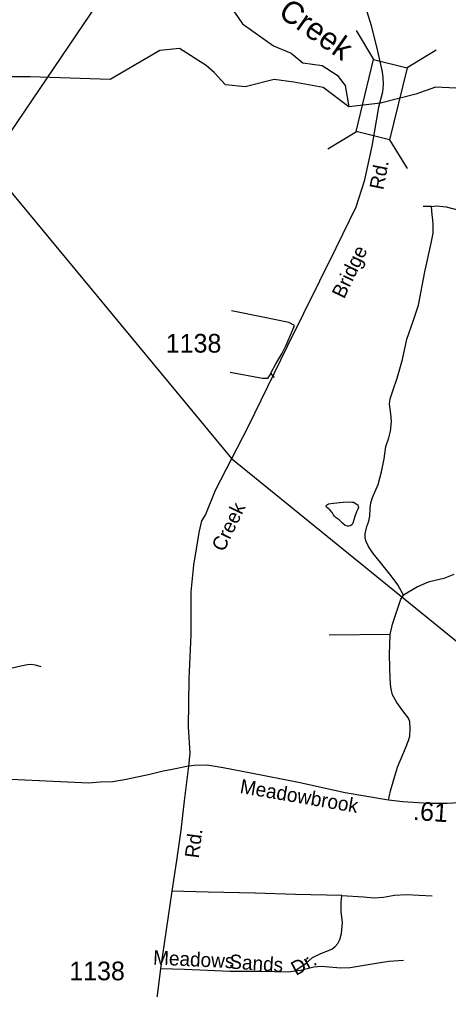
# Model space of a CAD drawing. Extents: x 2082433 to 2279600, y 546599 to 755198.
# Drawn here: x 2177586 to 2180460, y 571568 to 578053 of the extents above; entities that cross this region are included whole.
import ezdxf

# ---------------------------------------------------------------- set-up
doc = ezdxf.new("R2010")
doc.units = 0
for name, color, linetype in [('Exist Boundary Political Fire Districts', 7, 'Continuous'), ('Exist Hydrographic Creek Single Shore', 7, 'Continuous'), ('Exist Hydrographic Creek Single Shore Label', 7, 'Continuous'), ('Exist Hydrographic Pond Under 1500 Sq Ft', 7, 'Continuous'), ('Exist Road Non-System Type 51', 7, 'Continuous'), ('Exist Road Non-System Type 51 Label', 7, 'Continuous'), ('Exist Road Secondary Mileage Hundredths English Label', 7, 'Continuous'), ('Exist Road Secondary Structure Standard Bridge CELL', 7, 'Continuous'), ('Exist Road Secondary Type 51 Attributed', 7, 'Continuous'), ('Exist Road Secondary Type 51 Label', 7, 'Continuous'), ('Exist Road Secondary Type 51 Number Label', 7, 'Continuous')]:
    doc.layers.add(name, color=color, linetype=linetype)

msp = doc.modelspace()

# ---------------------------------------------------------------- linework, layer by layer
at = {"layer": 'Exist Boundary Political Fire Districts'}
for points in [[(2177377.7, 577081.9), (2178993.8, 579463.8)], [(2177377.7, 577081.9), (2179006.3, 575117.9), (2181852.2, 572810.2)]]:
    msp.add_lwpolyline(points, dxfattribs=at)
at = {"layer": 'Exist Hydrographic Creek Single Shore'}
for points in [[(2177589.9, 578463.4), (2177934, 578315), (2178260.4, 578362.5), (2178426.5, 578350.6), (2178586.7, 578332.8), (2178717.3, 578285.4), (2178913.1, 578220.1), (2179025.8, 578101.4), (2179079.2, 578024.3), (2179286.9, 577875.9), (2179405.6, 577828.5), (2179482.7, 577763.2), (2179613.2, 577745.4), (2179714.1, 577680.1), (2179767.5, 577611.9), (2179792.7, 577469.5)], [(2180507.7, 577594.1), (2180371.2, 577600), (2180240.7, 577552.6), (2180003.4, 577493.2), (2179792.7, 577469.5), (2179619.2, 577597.1), (2179423.4, 577632.7), (2179292.8, 577650.5), (2179097, 577603), (2178966.5, 577614.9), (2178889.3, 577697.9), (2178835.9, 577745.4), (2178657.9, 577858.1), (2178527.4, 577846.3), (2178195.1, 577650.5), (2177658.1, 577668.3), (2177492, 577668.3)]]:
    msp.add_lwpolyline(points, dxfattribs=at)
at = {"layer": 'Exist Hydrographic Pond Under 1500 Sq Ft'}
msp.add_lwpolyline([(2179831.6, 574731.1), (2179817.4, 574685.4), (2179813.6, 574677.1), (2179806, 574669.3), (2179801.7, 574667.1), (2179792, 574664.9), (2179781.8, 574665.2), (2179767.6, 574671), (2179749.8, 574686.7), (2179725.8, 574708.6), (2179707.3, 574720.7), (2179697.5, 574730.7), (2179687.4, 574744.4), (2179679.2, 574756.5), (2179663.3, 574774.4), (2179643.2, 574792), (2179639.5, 574800.3), (2179643, 574806.3), (2179654.8, 574814.1), (2179688.7, 574820.4), (2179754.7, 574826.7), (2179799, 574828.9), (2179810.9, 574827.1), (2179823, 574825.3), (2179840.8, 574815.3), (2179851.1, 574807.3), (2179855.2, 574791.2), (2179851.5, 574779.2), (2179843.3, 574761.3), (2179831.6, 574731.1)], dxfattribs=at)
at = {"layer": 'Exist Road Non-System Type 51'}
for p, q in [((2180344.8, 576803.1), (2180290, 576803.1)), ((2179295.1, 575660), (2179268.8, 575687.7)), ((2180067.6, 573940.4), (2179660.9, 573937.6))]:
    msp.add_line(p, q, dxfattribs=at)
for points in [[(2180344.8, 576803.1), (2180380.1, 576805.9), (2180442.4, 576800.3), (2180603.2, 576758.8), (2180702.9, 576739.4), (2180810.3, 576720), (2180861.6, 576720), (2180925.3, 576746.3), (2181011.2, 576772.6), (2181068.1, 576803.1), (2181124.9, 576843.3), (2181214.9, 576930.6), (2181292.5, 576992.9), (2181370.8, 577056.7), (2181545.4, 577214.7), (2181711, 577372.6), (2181742.9, 577401.7)], [(2180158.4, 574205), (2180118.9, 574274.3), (2180075.9, 574333.9), (2180002.5, 574422.6), (2179954, 574483.5), (2179923.5, 574529.3), (2179908.3, 574562.5), (2179900, 574586.1), (2179902, 574615.2), (2179913.1, 574663.7), (2179925.6, 574698.3), (2179931.1, 574733), (2179933.9, 574784.2), (2179938.1, 574821.6), (2179949.2, 574857.7), (2179987.3, 574945), (2180009.4, 575028.1), (2180027.4, 575115.4), (2180039.2, 575197.1), (2180058.6, 575256.7), (2180071.1, 575301.1), (2180078, 575364.8), (2180072.5, 575416.1), (2180063.5, 575481.2), (2180067.6, 575515.8), (2180085.6, 575569.9), (2180114.7, 575654.4), (2180150.1, 575780.5), (2180179.2, 575914.9), (2180222.8, 576036.9), (2180257.5, 576143.5), (2180301.1, 576365.2), (2180343.4, 576557.9), (2180355.8, 576624.4), (2180357.2, 576677), (2180353.1, 576714.4), (2180348.9, 576746.3), (2180344.8, 576803.1)], [(2179428.1, 576007.8), (2179389.3, 576027.2), (2179216.1, 576063.2), (2179006.9, 576106.1)], [(2179268.8, 575687.7), (2179303.4, 575750), (2179342.2, 575816.5), (2179371.3, 575874.7), (2179414.3, 575974.5), (2179428.1, 576007.8)], [(2179268.8, 575687.7), (2179246.6, 575653), (2179214.8, 575653), (2178997.2, 575693.2)], [(2180495.1, 574342.2), (2180428.6, 574315.9), (2180370.4, 574302), (2180321.9, 574290.9), (2180250.5, 574260.5), (2180158.4, 574205)], [(2180067.6, 573940.4), (2180084.9, 574009.6), (2180139, 574178.7), (2180158.4, 574205)], [(2180057.9, 572833.2), (2180070.4, 572897), (2180117.5, 573053.6), (2180170.9, 573182.4), (2180191.6, 573232.3), (2180200, 573261.4), (2180202.7, 573309.9), (2180200, 573357), (2180191.6, 573382), (2180153.5, 573430.4), (2180112, 573487.3), (2180084.3, 573537.1), (2180071.8, 573587), (2180067.6, 573645.2), (2180062.8, 573806), (2180067.6, 573940.4)], [(2177288.5, 572983.3), (2177288.5, 573100.9), (2177274.2, 573188.8), (2177253.6, 573249.6), (2177244.5, 573287.1), (2177248.4, 573320.7), (2177274.2, 573422.8), (2177290.4, 573496.5), (2177299.4, 573592.1), (2177318.8, 573628.3), (2177340.8, 573655.4), (2177370.5, 573676.1), (2177408, 573691.6), (2177488.8, 573708.4), (2177596.1, 573731.7), (2177640, 573740.8), (2177668.5, 573743.3), (2177691.7, 573738.2), (2177729.2, 573726.5)], [(2179744.1, 572197.2), (2179435.1, 572202.8), (2179164.9, 572212.5), (2178851, 572219.4), (2178606.5, 572226.3)], [(2179744.1, 572197.2), (2179889.6, 572188.9), (2179958.9, 572180.6), (2180022.6, 572186.1), (2180097.4, 572198.6), (2180174.3, 572202.8), (2180350.3, 572194.5)], [(2179429.3, 571692.4), (2179506.4, 571745.5), (2179549.4, 571781.5), (2179604.8, 571809.2), (2179676.9, 571838.3), (2179700.4, 571856.4), (2179718.4, 571875.8), (2179732.3, 571903.5), (2179743.4, 571942.3), (2179748.2, 572015.7), (2179741.3, 572089.1), (2179741.3, 572151.5), (2179744.1, 572197.2)], [(2179429.3, 571692.4), (2179467.6, 571697), (2179557.7, 571719.2), (2179606.2, 571724.7), (2179737.8, 571713.6), (2179800.2, 571715), (2179880.6, 571728.9), (2179974.1, 571745.5), (2180058.6, 571758), (2180158.4, 571764.9)], [(2178530.2, 571708.1), (2178691.7, 571703.9), (2178996.5, 571691.5), (2179201.6, 571690.1), (2179386.6, 571687.3), (2179429.3, 571692.4)]]:
    msp.add_lwpolyline(points, dxfattribs=at)
at = {"layer": 'Exist Road Secondary Structure Standard Bridge CELL'}
for p, q in [((2179839.6, 577978.5), (2179957.2, 577785.1)), ((2180375.6, 577847.9), (2180182.2, 577730.3)), ((2179843.9, 577302.4), (2179650.5, 577184.8)), ((2180063.9, 577248.8), (2180181.5, 577055.4))]:
    msp.add_line(p, q, dxfattribs=at)
msp.add_lwpolyline([(2180182.2, 577730.3), (2180064.9, 577248.6), (2179839.9, 577303.4), (2179957.2, 577785.1)], close=True, dxfattribs=at)
at = {"layer": 'Exist Road Secondary Type 51 Attributed'}
for points in [[(2179911, 578105.7), (2179940, 578013.4), (2179984.3, 577840.4), (2180014.3, 577702.3), (2180019, 577664.2), (2180020.7, 577619.6), (2180016.7, 577567.4), (2179990, 577466.5)], [(2179990, 577466.5), (2179945.5, 577205.4), (2179895.1, 576971.1), (2179838.7, 576799), (2179705.2, 576523.1), (2179378.9, 575867.4), (2179116.3, 575327.5), (2178896.8, 574903.2), (2178831.6, 574744), (2178805.1, 574700.5), (2178787.1, 574622.9), (2178778.1, 574568), (2178751.4, 574404.8), (2178733.6, 574226.8), (2178733.6, 573939), (2178720, 573645.6), (2178715.2, 573322.7), (2178727.7, 573147.8), (2178718, 573060.5)], [(2178718, 573060.5), (2178608.3, 573039.1), (2178548.9, 573027), (2178458.8, 573004.7), (2178300.7, 572971.3), (2178212.5, 572957.1), (2178127.1, 572954.2), (2178050.2, 572948.5), (2177288.5, 572983.3), (2176797.3, 573007.9), (2175936.5, 573054.4), (2175616.4, 573068.1), (2175502.8, 573080.3), (2175409.7, 573090.6), (2175330.9, 573099.6), (2175239, 573116.9), (2175163.8, 573145), (2175064.7, 573189.8), (2174988.1, 573232.3), (2174884.8, 573290.3), (2174673, 573420.2), (2174255.1, 573650.6)], [(2178718, 573060.5), (2178689.6, 572830.5), (2178668.1, 572633.7), (2178638.3, 572430), (2178606.5, 572226.3), (2178530.2, 571708.1), (2178497, 571439.3), (2178481.8, 571123.3), (2178472.1, 570930.7), (2178458.2, 570643.9), (2178442.3, 570290.6), (2178433.9, 570038.4), (2178434.6, 569773.7)], [(2180572.3, 572817.5), (2180449.9, 572811.8), (2180324.6, 572811.8), (2180153.8, 572823.2), (2180057.9, 572833.2), (2179766.7, 572883), (2179453.8, 572952.4), (2179135.1, 573014.8), (2178949.4, 573050.8), (2178843.4, 573067.4), (2178756.1, 573065.1), (2178720.8, 573061.4), (2178718, 573060.5)]]:
    msp.add_lwpolyline(points, dxfattribs=at)

# ---------------------------------------------------------------- texts
at = {"layer": 'Exist Hydrographic Creek Single Shore Label'}
msp.add_text('Creek', height=150, rotation=324.8595, dxfattribs=at).set_placement((2179311.3, 578080))
at = {"layer": 'Exist Road Non-System Type 51 Label'}
for s, rotation, p in [('Meadows', 357.26239, (2178479.9, 571735.8)), ('Sands', 356.09668, (2178989.5, 571709.1)), ('Dr.', 28.57384, (2179437.6, 571658.5))]:
    msp.add_text(s, height=95, rotation=rotation, dxfattribs=at).set_placement(p)
at = {"layer": 'Exist Road Secondary Mileage Hundredths English Label'}
msp.add_text('.61', height=125, rotation=356.18377, dxfattribs=at).set_placement((2180218.9, 572702.2))
at = {"layer": 'Exist Road Secondary Type 51 Label'}
for s, rotation, p in [('Rd.', 79.00037, (2180021.9, 576909.4)), ('Bridge', 64.30549, (2179759.6, 576180.6)), ('Creek', 64.24788, (2178954.6, 574489.1)), ('Meadowbrook', 350.33058, (2179057.9, 572882.2)), ('Rd.', 82.65636, (2178787.2, 572442.2))]:
    msp.add_text(s, height=95, rotation=rotation, dxfattribs=at).set_placement(p)
at = {"layer": 'Exist Road Secondary Type 51 Number Label'}
for p in [(2178566.3, 575825.7), (2177920.5, 571630)]:
    msp.add_text('1138', height=125, dxfattribs=at).set_placement(p)

doc.saveas('drawing.dxf')
